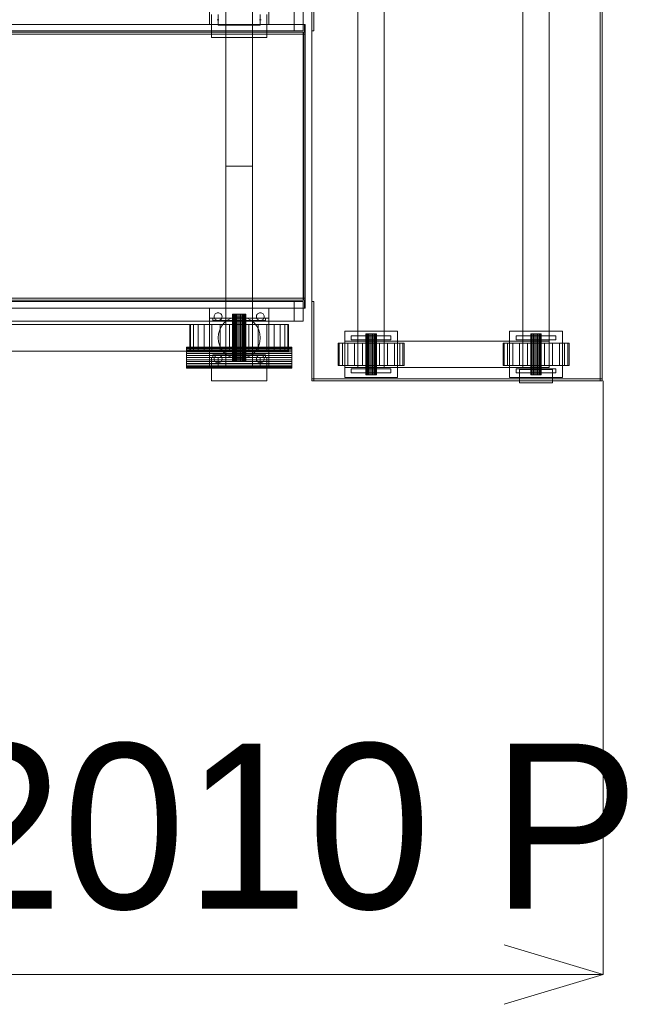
# Model space of a CAD drawing. Header units: millimetres. Extents: x -4738 to 65662, y -68080 to 6847.
# Tile 750 of 1056: x 27921 to 28850, y -19250 to -17758. Entities that reach past the tile are written whole.
import ezdxf

# ---------------------------------------------------------------- set-up
doc = ezdxf.new("R2010")
doc.units = ezdxf.units.MM
doc.layers.add('COTAS_P', color=1, linetype='Continuous', lineweight=0)
doc.layers.add('superior_bajante_movil', color=7, linetype='Continuous', lineweight=0)
doc.dimstyles.new('R19_100', dxfattribs={"dimtxt": 250, "dimasz": 150, "dimexe": 150, "dimexo": 80, "dimgap": 100, "dimtad": 1, "dimtih": 1, "dimtoh": 1, "dimdsep": 46, "dimcen": 0.09, "dimadec": 0, "dimazin": 0, "dimtfac": 1, "dimtdec": 4, "dimtofl": 0, "dimtmove": 0, "dimatfit": 3, "dimfxl": 1, "dimtolj": 1, "dimtzin": 0, "dimarcsym": 0})

# ---------------------------------------------------------------- blocks, each defined once
blk = doc.blocks.new('DIM_R31_44')
at = {"layer": 'COTAS_P'}
for p, q in [((26795.1, -18305), (26795.1, -19205)), ((28805.1, -18305), (28805.1, -19205)), ((26795.1, -19205), (26945.1, -19160)), ((28805.1, -19205), (28655.1, -19160)), ((26795.1, -19205), (28805.1, -19205)), ((26795.1, -19205), (26945.1, -19250)), ((28805.1, -19205), (28655.1, -19250))]:
    blk.add_line(p, q, dxfattribs=at)
blk.add_text('2010 P', height=250, dxfattribs=at).set_placement((27800.1, -19105))

msp = doc.modelspace()

# ---------------------------------------------------------------- linework, layer by layer
at = {"layer": 'superior_bajante_movil'}
for p, q in [((28363.576, -18305), (28363.576, -17655)), ((28363.576, -17775), (28363.576, -17655)), ((28366.576, -17655), (28366.576, -17775)), ((28800.576, -18305), (28800.576, -17655)), ((28803.576, -17655), (28803.576, -18305)), ((28208.576, -17765), (28208.576, -17675)), ((28233.576, -17980), (28233.576, -17675)), ((28273.576, -17675), (28273.576, -17980)), ((28298.576, -17675), (28298.576, -17765)), ((28433.576, -18245), (28433.576, -17715)), ((28473.576, -17715), (28473.576, -18245)), ((28683.576, -18245), (28683.576, -17715)), ((28723.576, -17715), (28723.576, -18245)), ((28233.576, -17740), (28233.576, -17780)), ((28273.576, -17780), (28273.576, -17740)), ((28211.576, -17785), (28211.576, -17750)), ((28221.576, -17766), (28221.576, -17750)), ((28285.576, -17750), (28285.576, -17766)), ((28295.576, -17750), (28295.576, -17785)), ((28336.817, -17775), (28336.817, -17745)), ((28350.498, -17745), (28350.498, -17775)), ((28352.55, -17765), (26849.041, -17765)), ((26850.067, -17765), (28353.576, -17765)), ((28298.576, -17765), (28208.576, -17765)), ((28221.576, -17758), (28220.405, -17757.885)), ((28222.746, -17757.885), (28221.576, -17758)), ((28285.576, -17766), (28221.576, -17766)), ((28285.576, -17758), (28284.405, -17757.885)), ((28286.746, -17757.885), (28285.576, -17758)), ((28352.55, -17777), (28352.55, -17765)), ((28353.576, -17765), (28352.55, -17765)), ((28353.576, -17765), (28353.576, -17777)), ((26833.309, -17775), (28336.817, -17775)), ((28350.498, -17775), (26846.989, -17775)), ((26849.041, -17777), (28352.55, -17777)), ((26850.067, -17777), (28353.576, -17777)), ((26850.067, -17780), (28353.576, -17780)), ((28350.498, -17777), (27833.667, -17777)), ((27834.693, -17777), (28351.524, -17777)), ((28351.524, -17780), (27834.693, -17780)), ((27836.745, -17780), (28353.576, -17780)), ((28295.576, -17785), (28211.576, -17785)), ((28233.576, -17780), (28273.576, -17780)), ((28350.498, -17775), (28336.817, -17775)), ((28350.498, -18183), (28350.498, -17777)), ((28351.524, -17777), (28350.498, -17777)), ((28351.524, -17777), (28351.524, -18183)), ((28351.524, -18180), (28351.524, -17780)), ((28353.576, -17780), (28351.524, -17780)), ((28353.576, -17777), (28352.55, -17777)), ((28353.576, -17780), (28353.576, -17777)), ((28353.576, -17780), (28353.576, -18180)), ((28366.576, -17775), (28363.576, -17775)), ((28233.576, -18285), (28233.576, -17980)), ((28233.576, -17980), (28273.576, -17980)), ((28273.576, -17980), (28273.576, -18285)), ((28336.817, -18185), (26833.309, -18185)), ((26846.989, -18185), (28350.498, -18185)), ((28352.55, -18183), (26849.041, -18183)), ((26850.067, -18180), (28353.576, -18180)), ((26850.067, -18183), (28353.576, -18183)), ((27833.667, -18183), (28350.498, -18183)), ((27834.693, -18180), (28351.524, -18180)), ((28351.524, -18183), (27834.693, -18183)), ((28353.576, -18180), (27836.745, -18180)), ((28233.576, -18180), (28273.576, -18180)), ((28233.576, -18180), (28233.576, -18220)), ((28273.576, -18220), (28273.576, -18180)), ((28336.817, -18215), (28336.817, -18185)), ((28350.498, -18185), (28336.817, -18185)), ((28351.524, -18183), (28350.498, -18183)), ((28350.498, -18185), (28350.498, -18215)), ((28353.576, -18180), (28351.524, -18180)), ((28352.55, -18195), (28352.55, -18183)), ((28353.576, -18183), (28352.55, -18183)), ((28353.576, -18183), (28353.576, -18180)), ((28353.576, -18183), (28353.576, -18195)), ((28363.576, -18305), (28363.576, -18185)), ((28363.576, -18185), (28366.576, -18185)), ((28366.576, -18185), (28366.576, -18305)), ((26849.041, -18195), (28352.55, -18195)), ((28353.576, -18195), (26850.067, -18195)), ((28208.576, -18285), (28208.576, -18195)), ((28208.576, -18195), (28298.576, -18195)), ((28217.333, -18203.757), (28218.242, -18203.011)), ((28218.242, -18203.011), (28219.28, -18202.457)), ((28219.28, -18202.457), (28220.405, -18202.115)), ((28220.405, -18202.115), (28221.576, -18202)), ((28221.576, -18202), (28222.746, -18202.115)), ((28222.746, -18202.115), (28223.872, -18202.457)), ((28223.872, -18202.457), (28224.909, -18203.011)), ((28224.909, -18203.011), (28225.818, -18203.757)), ((28281.333, -18203.757), (28282.242, -18203.011)), ((28282.242, -18203.011), (28283.28, -18202.457)), ((28283.28, -18202.457), (28284.405, -18202.115)), ((28284.405, -18202.115), (28285.576, -18202)), ((28285.576, -18202), (28286.746, -18202.115)), ((28286.746, -18202.115), (28287.872, -18202.457)), ((28287.872, -18202.457), (28288.909, -18203.011)), ((28288.909, -18203.011), (28289.818, -18203.757)), ((28298.576, -18195), (28298.576, -18285)), ((28353.576, -18195), (28352.55, -18195)), ((26833.309, -18215), (28336.817, -18215)), ((28350.498, -18215), (26846.989, -18215)), ((28208.576, -18270), (28208.576, -18210)), ((28208.576, -18210), (28298.576, -18210)), ((28213.576, -18214), (28213.576, -18210)), ((28213.576, -18210), (28293.576, -18210)), ((28293.576, -18214), (28213.576, -18214)), ((28215.576, -18208), (28215.691, -18206.829)), ((28215.691, -18209.171), (28215.576, -18208)), ((28215.691, -18206.829), (28216.032, -18205.704)), ((28216.032, -18210.296), (28215.691, -18209.171)), ((28216.032, -18205.704), (28216.587, -18204.667)), ((28216.587, -18211.333), (28216.032, -18210.296)), ((28216.587, -18204.667), (28217.333, -18203.757)), ((28217.333, -18212.243), (28216.587, -18211.333)), ((28218.242, -18212.989), (28217.333, -18212.243)), ((28219.28, -18213.543), (28218.242, -18212.989)), ((28220.405, -18213.885), (28219.28, -18213.543)), ((28221.576, -18214), (28220.405, -18213.885)), ((28222.746, -18213.885), (28221.576, -18214)), ((28223.872, -18213.543), (28222.746, -18213.885)), ((28224.909, -18212.989), (28223.872, -18213.543)), ((28225.818, -18212.243), (28224.909, -18212.989)), ((28225.818, -18203.757), (28226.565, -18204.667)), ((28226.565, -18211.333), (28225.818, -18212.243)), ((28226.565, -18204.667), (28227.119, -18205.704)), ((28227.119, -18210.296), (28226.565, -18211.333)), ((28226.969, -18222.222), (28230.948, -18217.373)), ((28227.119, -18205.704), (28227.46, -18206.829)), ((28227.46, -18209.171), (28227.119, -18210.296)), ((28227.46, -18206.829), (28227.576, -18208)), ((28227.576, -18208), (28227.46, -18209.171)), ((28230.948, -18217.373), (28235.797, -18213.393)), ((28235.797, -18213.393), (28241.33, -18210.436)), ((28241.33, -18210.436), (28247.333, -18208.615)), ((28243.768, -18204), (28243.576, -18204)), ((28243.576, -18204), (28243.576, -18276)), ((28244.337, -18204), (28243.768, -18204)), ((28243.768, -18204), (28243.768, -18276)), ((28245.261, -18204), (28244.337, -18204)), ((28244.337, -18204), (28244.337, -18276)), ((28246.505, -18204), (28245.261, -18204)), ((28245.261, -18204), (28245.261, -18276)), ((28248.02, -18204), (28246.505, -18204)), ((28246.505, -18204), (28246.505, -18276)), ((28247.333, -18208.615), (28253.576, -18208)), ((28249.749, -18204), (28248.02, -18204)), ((28248.02, -18204), (28248.02, -18276)), ((28251.625, -18204), (28249.749, -18204)), ((28249.749, -18204), (28249.749, -18276)), ((28253.576, -18204), (28251.625, -18204)), ((28251.625, -18204), (28251.625, -18276)), ((28255.527, -18204), (28253.576, -18204)), ((28253.576, -18204), (28253.576, -18276)), ((28253.576, -18208), (28259.819, -18208.615)), ((28257.403, -18204), (28255.527, -18204)), ((28255.527, -18204), (28255.527, -18276)), ((28259.131, -18204), (28257.403, -18204)), ((28257.403, -18204), (28257.403, -18276)), ((28260.647, -18204), (28259.131, -18204)), ((28259.131, -18204), (28259.131, -18276)), ((28259.819, -18208.615), (28265.822, -18210.436)), ((28261.89, -18204), (28260.647, -18204)), ((28260.647, -18204), (28260.647, -18276)), ((28262.814, -18204), (28261.89, -18204)), ((28261.89, -18204), (28261.89, -18276)), ((28263.384, -18204), (28262.814, -18204)), ((28262.814, -18204), (28262.814, -18276)), ((28263.384, -18204), (28263.576, -18204)), ((28263.384, -18204), (28263.384, -18276)), ((28263.576, -18276), (28263.576, -18204)), ((28265.822, -18210.436), (28271.354, -18213.393)), ((28271.354, -18213.393), (28276.203, -18217.373)), ((28276.203, -18217.373), (28280.183, -18222.222)), ((28279.576, -18208), (28279.691, -18206.829)), ((28279.691, -18209.171), (28279.576, -18208)), ((28279.691, -18206.829), (28280.032, -18205.704)), ((28280.032, -18210.296), (28279.691, -18209.171)), ((28280.032, -18205.704), (28280.587, -18204.667)), ((28280.587, -18211.333), (28280.032, -18210.296)), ((28280.587, -18204.667), (28281.333, -18203.757)), ((28281.333, -18212.243), (28280.587, -18211.333)), ((28282.242, -18212.989), (28281.333, -18212.243)), ((28283.28, -18213.543), (28282.242, -18212.989)), ((28284.405, -18213.885), (28283.28, -18213.543)), ((28285.576, -18214), (28284.405, -18213.885)), ((28286.746, -18213.885), (28285.576, -18214)), ((28287.872, -18213.543), (28286.746, -18213.885)), ((28288.909, -18212.989), (28287.872, -18213.543)), ((28289.818, -18212.243), (28288.909, -18212.989)), ((28289.818, -18203.757), (28290.565, -18204.667)), ((28290.565, -18211.333), (28289.818, -18212.243)), ((28290.565, -18204.667), (28291.119, -18205.704)), ((28291.119, -18210.296), (28290.565, -18211.333)), ((28291.119, -18205.704), (28291.46, -18206.829)), ((28291.46, -18209.171), (28291.119, -18210.296)), ((28291.46, -18206.829), (28291.576, -18208)), ((28291.576, -18208), (28291.46, -18209.171)), ((28293.576, -18210), (28293.576, -18214)), ((28298.576, -18210), (28298.576, -18270)), ((28350.498, -18215), (28336.817, -18215)), ((26950.067, -18220), (28253.576, -18220)), ((28180.017, -18220), (28178.576, -18220)), ((28178.576, -18220), (28178.576, -18260)), ((28184.285, -18220), (28180.017, -18220)), ((28180.017, -18220), (28180.017, -18260)), ((28191.215, -18220), (28184.285, -18220)), ((28184.285, -18220), (28184.285, -18260)), ((28200.543, -18220), (28191.215, -18220)), ((28191.215, -18220), (28191.215, -18260)), ((28211.908, -18220), (28200.543, -18220)), ((28200.543, -18220), (28200.543, -18260)), ((28224.874, -18220), (28211.908, -18220)), ((28211.908, -18220), (28211.908, -18260)), ((28222.191, -18233.757), (28224.012, -18227.754)), ((28224.012, -18227.754), (28226.969, -18222.222)), ((28238.944, -18220), (28224.874, -18220)), ((28224.874, -18220), (28224.874, -18260)), ((28233.576, -18220), (28273.576, -18220)), ((28253.576, -18220), (28238.944, -18220)), ((28238.944, -18220), (28238.944, -18260)), ((28253.576, -18220), (28253.576, -18260)), ((28268.207, -18220), (28253.576, -18220)), ((28282.277, -18220), (28268.207, -18220)), ((28268.207, -18220), (28268.207, -18260)), ((28280.183, -18222.222), (28283.14, -18227.754)), ((28295.243, -18220), (28282.277, -18220)), ((28282.277, -18220), (28282.277, -18260)), ((28283.14, -18227.754), (28284.961, -18233.757)), ((28306.609, -18220), (28295.243, -18220)), ((28295.243, -18220), (28295.243, -18260)), ((28315.936, -18220), (28306.609, -18220)), ((28306.609, -18220), (28306.609, -18260)), ((28322.867, -18220), (28315.936, -18220)), ((28315.936, -18220), (28315.936, -18260)), ((28327.135, -18220), (28322.867, -18220)), ((28322.867, -18220), (28322.867, -18260)), ((28327.135, -18220), (28328.576, -18220)), ((28327.135, -18220), (28327.135, -18260)), ((28328.576, -18260), (28328.576, -18220)), ((28413.576, -18300), (28413.576, -18230)), ((28413.576, -18230), (28493.576, -18230)), ((28493.576, -18230), (28493.576, -18300)), ((28663.576, -18300), (28663.576, -18230)), ((28663.576, -18230), (28743.576, -18230)), ((28743.576, -18230), (28743.576, -18300)), ((28221.576, -18240), (28222.191, -18233.757)), ((28222.191, -18246.243), (28221.576, -18240)), ((28224.012, -18252.246), (28222.191, -18246.243)), ((28284.961, -18246.243), (28283.14, -18252.246)), ((28284.961, -18233.757), (28285.576, -18240)), ((28285.576, -18240), (28284.961, -18246.243)), ((28405.279, -18248), (28403.576, -18248)), ((28403.576, -18282), (28403.576, -18248)), ((28410.274, -18248), (28405.279, -18248)), ((28405.279, -18282), (28405.279, -18248)), ((28418.22, -18248), (28410.274, -18248)), ((28410.274, -18282), (28410.274, -18248)), ((28413.576, -18285), (28413.576, -18245)), ((28413.576, -18245), (28723.576, -18245)), ((28428.576, -18248), (28418.22, -18248)), ((28418.22, -18282), (28418.22, -18248)), ((28423.576, -18243), (28423.576, -18237)), ((28423.576, -18237), (28483.576, -18237)), ((28483.576, -18243), (28423.576, -18243)), ((28440.635, -18248), (28428.576, -18248)), ((28428.576, -18282), (28428.576, -18248)), ((28473.576, -18245), (28433.576, -18245)), ((28433.576, -18285), (28433.576, -18245)), ((28453.576, -18248), (28440.635, -18248)), ((28440.635, -18282), (28440.635, -18248)), ((28445.848, -18234), (28445.576, -18234)), ((28445.576, -18296), (28445.576, -18234)), ((28446.647, -18234), (28445.848, -18234)), ((28445.848, -18296), (28445.848, -18234)), ((28447.919, -18234), (28446.647, -18234)), ((28446.647, -18296), (28446.647, -18234)), ((28449.576, -18234), (28447.919, -18234)), ((28447.919, -18296), (28447.919, -18234)), ((28451.505, -18234), (28449.576, -18234)), ((28449.576, -18296), (28449.576, -18234)), ((28453.576, -18234), (28451.505, -18234)), ((28451.505, -18296), (28451.505, -18234)), ((28455.646, -18234), (28453.576, -18234)), ((28453.576, -18296), (28453.576, -18234)), ((28466.517, -18248), (28453.576, -18248)), ((28453.576, -18282), (28453.576, -18248)), ((28457.576, -18234), (28455.646, -18234)), ((28455.646, -18296), (28455.646, -18234)), ((28459.233, -18234), (28457.576, -18234)), ((28457.576, -18296), (28457.576, -18234)), ((28460.504, -18234), (28459.233, -18234)), ((28459.233, -18296), (28459.233, -18234)), ((28461.303, -18234), (28460.504, -18234)), ((28460.504, -18296), (28460.504, -18234)), ((28461.576, -18234), (28461.303, -18234)), ((28461.303, -18296), (28461.303, -18234)), ((28461.576, -18234), (28461.576, -18296)), ((28478.576, -18248), (28466.517, -18248)), ((28466.517, -18282), (28466.517, -18248)), ((28473.576, -18245), (28473.576, -18285)), ((28488.931, -18248), (28478.576, -18248)), ((28478.576, -18282), (28478.576, -18248)), ((28483.576, -18237), (28483.576, -18243)), ((28496.877, -18248), (28488.931, -18248)), ((28488.931, -18282), (28488.931, -18248)), ((28501.872, -18248), (28496.877, -18248)), ((28496.877, -18282), (28496.877, -18248)), ((28503.576, -18248), (28501.872, -18248)), ((28501.872, -18282), (28501.872, -18248)), ((28503.576, -18248), (28503.576, -18282)), ((28655.279, -18248), (28653.576, -18248)), ((28653.576, -18282), (28653.576, -18248)), ((28660.274, -18248), (28655.279, -18248)), ((28655.279, -18282), (28655.279, -18248)), ((28668.22, -18248), (28660.274, -18248)), ((28660.274, -18282), (28660.274, -18248)), ((28678.576, -18248), (28668.22, -18248)), ((28668.22, -18282), (28668.22, -18248)), ((28673.576, -18243), (28673.576, -18237)), ((28673.576, -18237), (28733.576, -18237)), ((28733.576, -18243), (28673.576, -18243)), ((28690.635, -18248), (28678.576, -18248)), ((28678.576, -18282), (28678.576, -18248)), ((28723.576, -18245), (28683.576, -18245)), ((28683.576, -18285), (28683.576, -18245)), ((28703.576, -18248), (28690.635, -18248)), ((28690.635, -18282), (28690.635, -18248)), ((28695.848, -18234), (28695.576, -18234)), ((28695.576, -18296), (28695.576, -18234)), ((28696.647, -18234), (28695.848, -18234)), ((28695.848, -18296), (28695.848, -18234)), ((28697.919, -18234), (28696.647, -18234)), ((28696.647, -18296), (28696.647, -18234)), ((28699.576, -18234), (28697.919, -18234)), ((28697.919, -18296), (28697.919, -18234)), ((28701.505, -18234), (28699.576, -18234)), ((28699.576, -18296), (28699.576, -18234)), ((28703.576, -18234), (28701.505, -18234)), ((28701.505, -18296), (28701.505, -18234)), ((28705.646, -18234), (28703.576, -18234)), ((28703.576, -18296), (28703.576, -18234)), ((28716.517, -18248), (28703.576, -18248)), ((28703.576, -18282), (28703.576, -18248)), ((28707.576, -18234), (28705.646, -18234)), ((28705.646, -18296), (28705.646, -18234)), ((28709.233, -18234), (28707.576, -18234)), ((28707.576, -18296), (28707.576, -18234)), ((28710.504, -18234), (28709.233, -18234)), ((28709.233, -18296), (28709.233, -18234)), ((28711.303, -18234), (28710.504, -18234)), ((28710.504, -18296), (28710.504, -18234)), ((28711.576, -18234), (28711.303, -18234)), ((28711.303, -18296), (28711.303, -18234)), ((28711.576, -18234), (28711.576, -18296)), ((28728.576, -18248), (28716.517, -18248)), ((28716.517, -18282), (28716.517, -18248)), ((28723.576, -18245), (28723.576, -18285)), ((28738.931, -18248), (28728.576, -18248)), ((28728.576, -18282), (28728.576, -18248)), ((28733.576, -18237), (28733.576, -18243)), ((28746.877, -18248), (28738.931, -18248)), ((28738.931, -18282), (28738.931, -18248)), ((28751.872, -18248), (28746.877, -18248)), ((28746.877, -18282), (28746.877, -18248)), ((28753.576, -18248), (28751.872, -18248)), ((28751.872, -18282), (28751.872, -18248)), ((28753.576, -18248), (28753.576, -18282)), ((28253.576, -18260), (26950.067, -18260)), ((28173.576, -18254.307), (28173.576, -18254)), ((28333.576, -18254), (28173.576, -18254)), ((28173.576, -18254.307), (28173.576, -18255.218)), ((28173.576, -18254.307), (28333.576, -18254.307)), ((28173.576, -18255.218), (28173.576, -18256.696)), ((28173.576, -18255.218), (28333.576, -18255.218)), ((28173.576, -18256.696), (28173.576, -18258.686)), ((28173.576, -18256.696), (28333.576, -18256.696)), ((28173.576, -18258.686), (28173.576, -18261.111)), ((28173.576, -18258.686), (28333.576, -18258.686)), ((28173.576, -18261.111), (28173.576, -18263.877)), ((28173.576, -18261.111), (28333.576, -18261.111)), ((28180.017, -18260), (28178.576, -18260)), ((28184.285, -18260), (28180.017, -18260)), ((28191.215, -18260), (28184.285, -18260)), ((28200.543, -18260), (28191.215, -18260)), ((28211.908, -18260), (28200.543, -18260)), ((28224.874, -18260), (28211.908, -18260)), ((28226.969, -18257.778), (28224.012, -18252.246)), ((28238.944, -18260), (28224.874, -18260)), ((28230.948, -18262.627), (28226.969, -18257.778)), ((28235.797, -18266.607), (28230.948, -18262.627)), ((28233.576, -18285), (28233.576, -18255)), ((28233.576, -18255), (28273.576, -18255)), ((28253.576, -18260), (28238.944, -18260)), ((28268.207, -18260), (28253.576, -18260)), ((28282.277, -18260), (28268.207, -18260)), ((28276.203, -18262.627), (28271.354, -18266.607)), ((28273.576, -18255), (28273.576, -18285)), ((28280.183, -18257.778), (28276.203, -18262.627)), ((28283.14, -18252.246), (28280.183, -18257.778)), ((28295.243, -18260), (28282.277, -18260)), ((28306.609, -18260), (28295.243, -18260)), ((28315.936, -18260), (28306.609, -18260)), ((28322.867, -18260), (28315.936, -18260)), ((28327.135, -18260), (28322.867, -18260)), ((28328.576, -18260), (28327.135, -18260)), ((28333.576, -18254), (28333.576, -18254.307)), ((28333.576, -18254.307), (28333.576, -18255.218)), ((28333.576, -18255.218), (28333.576, -18256.696)), ((28333.576, -18256.696), (28333.576, -18258.686)), ((28333.576, -18258.686), (28333.576, -18261.111)), ((28333.576, -18261.111), (28333.576, -18263.877)), ((28173.576, -18263.877), (28173.576, -18266.879)), ((28173.576, -18263.877), (28333.576, -18263.877)), ((28173.576, -18266.879), (28173.576, -18270)), ((28173.576, -18266.879), (28333.576, -18266.879)), ((28173.576, -18270), (28173.576, -18273.121)), ((28173.576, -18270), (28333.576, -18270)), ((28173.576, -18273.121), (28173.576, -18276.123)), ((28173.576, -18273.121), (28333.576, -18273.121)), ((28173.576, -18276.123), (28173.576, -18278.889)), ((28173.576, -18276.123), (28333.576, -18276.123)), ((28298.576, -18270), (28208.576, -18270)), ((28211.576, -18305), (28211.576, -18270)), ((28211.576, -18270), (28295.576, -18270)), ((28213.576, -18270), (28213.576, -18266)), ((28213.576, -18266), (28293.576, -18266)), ((28293.576, -18270), (28213.576, -18270)), ((28215.576, -18272), (28215.691, -18270.829)), ((28215.691, -18273.171), (28215.576, -18272)), ((28215.691, -18270.829), (28216.032, -18269.704)), ((28216.032, -18274.296), (28215.691, -18273.171)), ((28216.032, -18269.704), (28216.587, -18268.667)), ((28216.587, -18275.333), (28216.032, -18274.296)), ((28216.587, -18268.667), (28217.333, -18267.757)), ((28217.333, -18276.243), (28216.587, -18275.333)), ((28217.333, -18267.757), (28218.242, -18267.011)), ((28218.242, -18276.989), (28217.333, -18276.243)), ((28218.242, -18267.011), (28219.28, -18266.457)), ((28219.28, -18277.543), (28218.242, -18276.989)), ((28219.28, -18266.457), (28220.405, -18266.115)), ((28220.405, -18277.885), (28219.28, -18277.543)), ((28220.405, -18266.115), (28221.576, -18266)), ((28221.576, -18278), (28220.405, -18277.885)), ((28221.576, -18266), (28222.746, -18266.115)), ((28221.576, -18286), (28221.576, -18270)), ((28221.576, -18270), (28285.576, -18270)), ((28222.746, -18277.885), (28221.576, -18278)), ((28222.746, -18266.115), (28223.872, -18266.457)), ((28223.872, -18277.543), (28222.746, -18277.885)), ((28223.872, -18266.457), (28224.909, -18267.011)), ((28224.909, -18276.989), (28223.872, -18277.543)), ((28224.909, -18267.011), (28225.818, -18267.757)), ((28225.818, -18276.243), (28224.909, -18276.989)), ((28225.818, -18267.757), (28226.565, -18268.667)), ((28226.565, -18275.333), (28225.818, -18276.243)), ((28226.565, -18268.667), (28227.119, -18269.704)), ((28227.119, -18274.296), (28226.565, -18275.333)), ((28227.119, -18269.704), (28227.46, -18270.829)), ((28227.46, -18273.171), (28227.119, -18274.296)), ((28227.46, -18270.829), (28227.576, -18272)), ((28227.576, -18272), (28227.46, -18273.171)), ((28241.33, -18269.564), (28235.797, -18266.607)), ((28247.333, -18271.385), (28241.33, -18269.564)), ((28243.768, -18276), (28243.576, -18276)), ((28244.337, -18276), (28243.768, -18276)), ((28245.261, -18276), (28244.337, -18276)), ((28246.505, -18276), (28245.261, -18276)), ((28248.02, -18276), (28246.505, -18276)), ((28253.576, -18272), (28247.333, -18271.385)), ((28249.749, -18276), (28248.02, -18276)), ((28251.625, -18276), (28249.749, -18276)), ((28253.576, -18276), (28251.625, -18276)), ((28259.819, -18271.385), (28253.576, -18272)), ((28255.527, -18276), (28253.576, -18276)), ((28257.403, -18276), (28255.527, -18276)), ((28259.131, -18276), (28257.403, -18276)), ((28260.647, -18276), (28259.131, -18276)), ((28265.822, -18269.564), (28259.819, -18271.385)), ((28261.89, -18276), (28260.647, -18276)), ((28262.814, -18276), (28261.89, -18276)), ((28263.384, -18276), (28262.814, -18276)), ((28263.576, -18276), (28263.384, -18276)), ((28271.354, -18266.607), (28265.822, -18269.564)), ((28279.576, -18272), (28279.691, -18270.829)), ((28279.691, -18273.171), (28279.576, -18272)), ((28279.691, -18270.829), (28280.032, -18269.704)), ((28280.032, -18274.296), (28279.691, -18273.171)), ((28280.032, -18269.704), (28280.587, -18268.667)), ((28280.587, -18275.333), (28280.032, -18274.296)), ((28280.587, -18268.667), (28281.333, -18267.757)), ((28281.333, -18276.243), (28280.587, -18275.333)), ((28281.333, -18267.757), (28282.242, -18267.011)), ((28282.242, -18276.989), (28281.333, -18276.243)), ((28282.242, -18267.011), (28283.28, -18266.457)), ((28283.28, -18277.543), (28282.242, -18276.989)), ((28283.28, -18266.457), (28284.405, -18266.115)), ((28284.405, -18277.885), (28283.28, -18277.543)), ((28284.405, -18266.115), (28285.576, -18266)), ((28285.576, -18278), (28284.405, -18277.885)), ((28285.576, -18266), (28286.746, -18266.115)), ((28285.576, -18270), (28285.576, -18286)), ((28286.746, -18277.885), (28285.576, -18278)), ((28286.746, -18266.115), (28287.872, -18266.457)), ((28287.872, -18277.543), (28286.746, -18277.885)), ((28287.872, -18266.457), (28288.909, -18267.011)), ((28288.909, -18276.989), (28287.872, -18277.543)), ((28288.909, -18267.011), (28289.818, -18267.757)), ((28289.818, -18276.243), (28288.909, -18276.989)), ((28289.818, -18267.757), (28290.565, -18268.667)), ((28290.565, -18275.333), (28289.818, -18276.243)), ((28290.565, -18268.667), (28291.119, -18269.704)), ((28291.119, -18274.296), (28290.565, -18275.333)), ((28291.119, -18269.704), (28291.46, -18270.829)), ((28291.46, -18273.171), (28291.119, -18274.296)), ((28291.46, -18270.829), (28291.576, -18272)), ((28291.576, -18272), (28291.46, -18273.171)), ((28293.576, -18266), (28293.576, -18270)), ((28295.576, -18270), (28295.576, -18305)), ((28333.576, -18263.877), (28333.576, -18266.879)), ((28333.576, -18266.879), (28333.576, -18270)), ((28333.576, -18270), (28333.576, -18273.121)), ((28333.576, -18273.121), (28333.576, -18276.123)), ((28333.576, -18276.123), (28333.576, -18278.889)), ((28173.576, -18278.889), (28173.576, -18281.314)), ((28173.576, -18278.889), (28333.576, -18278.889)), ((28173.576, -18281.314), (28173.576, -18283.304)), ((28173.576, -18281.314), (28333.576, -18281.314)), ((28173.576, -18283.304), (28173.576, -18284.782)), ((28173.576, -18283.304), (28333.576, -18283.304)), ((28173.576, -18284.782), (28173.576, -18285.693)), ((28173.576, -18284.782), (28333.576, -18284.782)), ((28173.576, -18285.693), (28173.576, -18286)), ((28173.576, -18285.693), (28333.576, -18285.693)), ((28173.576, -18286), (28333.576, -18286)), ((28298.576, -18285), (28208.576, -18285)), ((28285.576, -18286), (28221.576, -18286)), ((28273.576, -18285), (28233.576, -18285)), ((28333.576, -18278.889), (28333.576, -18281.314)), ((28333.576, -18281.314), (28333.576, -18283.304)), ((28333.576, -18283.304), (28333.576, -18284.782)), ((28333.576, -18284.782), (28333.576, -18285.693)), ((28333.576, -18285.693), (28333.576, -18286)), ((28405.279, -18282), (28403.576, -18282)), ((28410.274, -18282), (28405.279, -18282)), ((28418.22, -18282), (28410.274, -18282)), ((28723.576, -18285), (28413.576, -18285)), ((28428.576, -18282), (28418.22, -18282)), ((28423.576, -18293), (28423.576, -18287)), ((28423.576, -18287), (28483.576, -18287)), ((28483.576, -18293), (28423.576, -18293)), ((28440.635, -18282), (28428.576, -18282)), ((28473.576, -18285), (28433.576, -18285)), ((28453.576, -18282), (28440.635, -18282)), ((28466.517, -18282), (28453.576, -18282)), ((28478.576, -18282), (28466.517, -18282)), ((28488.931, -18282), (28478.576, -18282)), ((28483.576, -18287), (28483.576, -18293)), ((28496.877, -18282), (28488.931, -18282)), ((28501.872, -18282), (28496.877, -18282)), ((28501.872, -18282), (28503.576, -18282)), ((28655.279, -18282), (28653.576, -18282)), ((28660.274, -18282), (28655.279, -18282)), ((28668.22, -18282), (28660.274, -18282)), ((28678.576, -18282), (28668.22, -18282)), ((28673.576, -18293), (28673.576, -18287)), ((28673.576, -18287), (28733.576, -18287)), ((28733.576, -18293), (28673.576, -18293)), ((28690.635, -18282), (28678.576, -18282)), ((28678.576, -18308), (28678.576, -18288)), ((28678.576, -18288), (28728.576, -18288)), ((28723.576, -18285), (28683.576, -18285)), ((28703.576, -18282), (28690.635, -18282)), ((28716.517, -18282), (28703.576, -18282)), ((28728.576, -18282), (28716.517, -18282)), ((28738.931, -18282), (28728.576, -18282)), ((28728.576, -18288), (28728.576, -18308)), ((28733.576, -18287), (28733.576, -18293)), ((28746.877, -18282), (28738.931, -18282)), ((28751.872, -18282), (28746.877, -18282)), ((28751.872, -18282), (28753.576, -18282)), ((28295.576, -18305), (28211.576, -18305)), ((28363.576, -18305), (28363.576, -18302)), ((28363.576, -18302), (28803.576, -18302)), ((28803.576, -18305), (28363.576, -18305)), ((28366.576, -18305), (28363.576, -18305)), ((28493.576, -18300), (28413.576, -18300)), ((28445.848, -18296), (28445.576, -18296)), ((28446.647, -18296), (28445.848, -18296)), ((28447.919, -18296), (28446.647, -18296)), ((28449.576, -18296), (28447.919, -18296)), ((28451.505, -18296), (28449.576, -18296)), ((28453.576, -18296), (28451.505, -18296)), ((28455.646, -18296), (28453.576, -18296)), ((28457.576, -18296), (28455.646, -18296)), ((28459.233, -18296), (28457.576, -18296)), ((28460.504, -18296), (28459.233, -18296)), ((28461.303, -18296), (28460.504, -18296)), ((28461.303, -18296), (28461.576, -18296)), ((28743.576, -18300), (28663.576, -18300)), ((28695.848, -18296), (28695.576, -18296)), ((28696.647, -18296), (28695.848, -18296)), ((28697.919, -18296), (28696.647, -18296)), ((28699.576, -18296), (28697.919, -18296)), ((28701.505, -18296), (28699.576, -18296)), ((28703.576, -18296), (28701.505, -18296)), ((28705.646, -18296), (28703.576, -18296)), ((28707.576, -18296), (28705.646, -18296)), ((28709.233, -18296), (28707.576, -18296)), ((28710.504, -18296), (28709.233, -18296)), ((28711.303, -18296), (28710.504, -18296)), ((28711.303, -18296), (28711.576, -18296)), ((28803.576, -18305), (28800.576, -18305)), ((28803.576, -18302), (28803.576, -18305)), ((28728.576, -18308), (28678.576, -18308))]:
    msp.add_line(p, q, dxfattribs=at)

# ---------------------------------------------------------------- dimensions: what is measured, and where the dimension line sits
at = {"layer": 'COTAS_P'}
dim = msp.add_aligned_dim(p1=(26795.067, -18305), p2=(28805.067, -18305), distance=-900, text='<> P', dimstyle='R19_100', dxfattribs=at)
dim.commit()
dim.dimension.update_dxf_attribs({"geometry": 'DIM_R31_44', "text_midpoint": (27800.067, -19205)})

doc.saveas('drawing.dxf')
